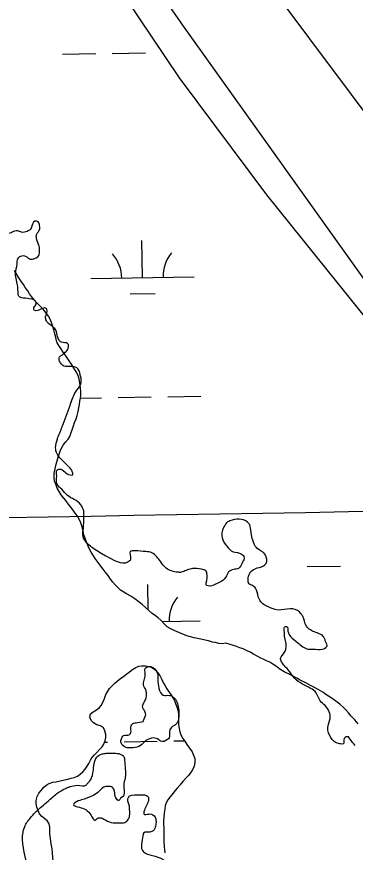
# Model space of a CAD drawing. Extents: x 3892998 to 3931244, y 278583 to 304547.
# Drawn here: x 3907135 to 3907463, y 289921 to 290729 of the extents above; entities that cross this region are included whole.
import ezdxf

# ---------------------------------------------------------------- set-up
doc = ezdxf.new("R2010")
doc.units = 0
for name, color, linetype in [('V-GRID-MAJR', 7, 'Continuous'), ('V-LEVE-TOET', 7, 'Continuous'), ('V-RIVR-EDGE', 7, 'Continuous'), ('V-WETL-SWMP', 7, 'Continuous')]:
    doc.layers.add(name, color=color, linetype=linetype)

msp = doc.modelspace()

# ---------------------------------------------------------------- linework, layer by layer
at = {"layer": 'V-GRID-MAJR'}
msp.add_spline([(3897162.87, 290075.22), (3902475.55, 290165.25), (3907788.21, 290256.05), (3913100.86, 290347.62), (3918413.49, 290439.97), (3923726.11, 290533.09), (3929038.72, 290626.99)], degree=3, dxfattribs=at)
at = {"layer": 'V-LEVE-TOET'}
for points in [[(3903911.56, 295725.73), (3904198.09, 295270.63), (3904491.33, 294807.15), (3904587.73, 294677.42), (3904907.42, 294231.29), (3905132.3, 293925.84), (3905368.98, 293591.3), (3905590.98, 293279.04), (3905747.45, 293058.79), (3905954.85, 292772.93), (3906290.48, 292299), (3906464.24, 292049.54), (3906695.5, 291719.23), (3907051.32, 291222.9), (3907378.93, 290760.11), (3907498.12, 290601.07), (3907682.59, 290337.66), (3907857.73, 290088.18), (3907932.44, 289974), (3908050.01, 289802.62)], [(3907938.29, 289805.33), (3907683.14, 290178.72), (3907296.6, 290719.64), (3906886.29, 291310.51), (3906523.72, 291812.47), (3906225.55, 292234.81), (3905918.2, 292679.33), (3905648.09, 293061.26), (3905335.32, 293510.01), (3905010.27, 293963.12), (3904697.31, 294402.25), (3904331.96, 294902.89), (3904294.52, 294955.86), (3904205.46, 295108.81), (3903991.22, 295466.27), (3903853.44, 295662.1)]]:
    msp.add_lwpolyline(points, dxfattribs=at)
at = {"layer": 'V-RIVR-EDGE'}
for points in [[(3907210.94, 290213.63), (3907202.43, 290220.76), (3907199.95, 290224.67), (3907199.98, 290237.46), (3907200, 290243.5), (3907200.02, 290250.96), (3907197.19, 290257), (3907190.81, 290261.99), (3907184.42, 290265.92), (3907178.76, 290271.97), (3907175.57, 290274.82), (3907173.8, 290279.08), (3907173.82, 290286.54), (3907173.83, 290289.74), (3907176.67, 290291.51), (3907181.64, 290288.66), (3907186.96, 290285.8), (3907189.45, 290285.79), (3907189.45, 290287.57), (3907183.08, 290296.11), (3907179.89, 290299.32), (3907174.22, 290306.08), (3907172.82, 290312.12), (3907174.61, 290320.64), (3907179.26, 290332.35), (3907186.77, 290352.94), (3907192.13, 290365.71), (3907197.12, 290373.51), (3907197.49, 290379.2), (3907196.44, 290383.11), (3907195.73, 290386.3), (3907189.71, 290390.58), (3907180.83, 290390.96), (3907177.64, 290394.16), (3907176.22, 290397.36), (3907176.59, 290399.85), (3907179.43, 290401.97), (3907182.99, 290405.16), (3907185.13, 290408.35), (3907184.79, 290412.62), (3907178.4, 290414.05), (3907175.92, 290416.55), (3907174.51, 290420.81), (3907172.04, 290427.21), (3907168.49, 290430.06), (3907163.88, 290434.69), (3907163.18, 290438.6), (3907164.26, 290442.15), (3907163.91, 290446.41), (3907162.14, 290447.13), (3907153.61, 290444.31), (3907152.19, 290445.02), (3907151.84, 290447.51), (3907153.98, 290451.06), (3907152.57, 290454.61), (3907149.73, 290455.68), (3907141.56, 290456.77), (3907137.3, 290458.56), (3907136.6, 290461.4), (3907136.26, 290467.79), (3907134.16, 290480.23), (3907135.6, 290489.82), (3907136.33, 290494.79), (3907139.17, 290497.27), (3907143.79, 290497.26), (3907148.4, 290494.41), (3907150.53, 290494.4), (3907156.58, 290497.94), (3907157.3, 290502.2), (3907156.96, 290506.82), (3907154.49, 290513.93), (3907154.5, 290518.19), (3907157.35, 290522.8), (3907157.36, 290526.71), (3907155.95, 290530.26), (3907152.76, 290530.98), (3907149.19, 290524.24), (3907145.27, 290521.05), (3907139.94, 290520.36), (3907136.04, 290521.79), (3907133.2, 290521.44), (3907128.57, 290519.32), (3907123.25, 290520.75), (3907117.93, 290525.38), (3907113.33, 290532.5), (3907111.56, 290535.7), (3907108.73, 290538.19), (3907104.47, 290538.2), (3907098.42, 290533.96), (3907096.99, 290533.61), (3907087.05, 290536.12), (3907079.6, 290539.69), (3907075.34, 290539.7), (3907068.94, 290536.87), (3907055.41, 290524.12), (3907050.78, 290519.51), (3907047.56, 290510.64), (3907044.34, 290501.41), (3907043.25, 290489.34), (3907038.95, 290475.85), (3907031.82, 290464.5), (3907027.9, 290459.54), (3907027.18, 290457.05), (3907035.33, 290448.51), (3907037.8, 290441.4), (3907037.79, 290435.36), (3907037.06, 290430.39), (3907033.51, 290428.62), (3907027.12, 290430.06), (3907022.16, 290434.69), (3907019.32, 290438.96), (3907015.77, 290438.61), (3907012.92, 290436.13), (3907005.44, 290427.27), (3907000.46, 290423.37), (3906993.35, 290421.97), (3906990.51, 290420.56), (3906989.79, 290417.72), (3906989.43, 290414.17), (3906990.83, 290406.7), (3906990.81, 290400.31), (3906987.25, 290396.41), (3906987.6, 290392.86), (3906991.5, 290392.14), (3906993.28, 290391.07), (3906996.8, 290380.4), (3906996.41, 290366.55), (3906993.9, 290356.61), (3906992.12, 290354.84), (3906988.92, 290354.14), (3906986.43, 290350.59), (3906986.06, 290347.04), (3906988.17, 290338.51), (3906986.01, 290324.66)], [(3907462.67, 290024.39), (3907457.36, 290030.8), (3907455.94, 290032.58), (3907452.03, 290031.17), (3907450.95, 290025.84), (3907448.46, 290025.85), (3907446.33, 290026.21), (3907438.89, 290031.91), (3907436.07, 290041.51), (3907438.22, 290050.39), (3907437.53, 290056.78), (3907433.64, 290062.83), (3907428.67, 290067.46), (3907424.79, 290075.28), (3907419.47, 290079.56), (3907411.66, 290083.49), (3907403.86, 290089.54), (3907397.84, 290097.37), (3907393.24, 290102.36), (3907390.41, 290108.4), (3907394.33, 290114.43), (3907395.77, 290119.4), (3907395.78, 290122.6), (3907394.37, 290128.29), (3907394.03, 290135.75), (3907394.75, 290139.3), (3907396.17, 290139.29), (3907397.58, 290134.67), (3907400.06, 290129.69), (3907407.15, 290123.64), (3907417.08, 290117.57), (3907421.69, 290117.56), (3907431.28, 290117.54), (3907435.56, 290121.08), (3907434.5, 290123.57), (3907432.38, 290128.9), (3907428.83, 290131.75), (3907424.58, 290133.54), (3907415.35, 290139.6), (3907411.83, 290149.2), (3907410.06, 290151.69), (3907406.87, 290154.9), (3907396.92, 290155.99), (3907385.2, 290155.66), (3907381.3, 290157.09), (3907371.37, 290163.15), (3907368.89, 290168.13), (3907366.07, 290176.31), (3907362.53, 290179.16), (3907359.69, 290180.59), (3907358.99, 290184.5), (3907360.78, 290190.89), (3907365.76, 290195.14), (3907373.94, 290197.96), (3907376.79, 290201.15), (3907376.8, 290205.41), (3907375.39, 290208.96), (3907367.59, 290215.02), (3907364.76, 290219.29), (3907362.64, 290226.05), (3907361.24, 290234.57), (3907360.54, 290237.42), (3907358.41, 290240.27), (3907341.37, 290241.37), (3907339.23, 290240.31), (3907335.67, 290235.7), (3907333.88, 290231.09), (3907333.87, 290225.41), (3907338.46, 290216.87), (3907344.49, 290211.53), (3907352.65, 290209.38), (3907355.13, 290205.82), (3907353.7, 290201.56), (3907349.78, 290195.53), (3907344.8, 290194.48), (3907340.18, 290192), (3907335.9, 290184.91), (3907329.14, 290181.02), (3907320.25, 290178.55), (3907318.48, 290179.62), (3907318.49, 290181.4), (3907319.22, 290190.99), (3907318.51, 290192.77), (3907316.03, 290194.19), (3907298.98, 290193.52), (3907294.36, 290191.76), (3907290.8, 290191.77), (3907279.8, 290195.7), (3907274.49, 290201.75), (3907270.59, 290206.74), (3907265.99, 290210.66), (3907259.95, 290211.74), (3907249.3, 290212.47), (3907245.03, 290211.77), (3907245.37, 290204.31), (3907241.81, 290201.13), (3907239.32, 290200.42), (3907231.87, 290202.22), (3907223, 290206.5), (3907210.94, 290213.63)], [(3907257.41, 290047.64), (3907259.57, 290056.51), (3907258.51, 290058.29), (3907257.09, 290061.13), (3907257.1, 290063.27), (3907258.88, 290066.81), (3907260.68, 290074.27), (3907259.98, 290078.18), (3907257.86, 290082.8), (3907257.86, 290084.93), (3907259.29, 290089.9), (3907259.31, 290095.23), (3907260.03, 290099.49), (3907262.16, 290100.55), (3907267.49, 290099.47), (3907271.38, 290093.78), (3907271.72, 290088.09), (3907272.77, 290079.57), (3907277.01, 290072.81), (3907283.05, 290072.79), (3907287.66, 290070.29), (3907291.9, 290058.56), (3907291.88, 290051.81), (3907290.8, 290046.84), (3907288.66, 290044.36), (3907284.75, 290041.53), (3907283.32, 290039.4), (3907282.59, 290031.59), (3907281.17, 290030.17), (3907274.42, 290028.41), (3907272.64, 290029.84), (3907267.32, 290031.63), (3907260.21, 290029.16)], [(3907260.21, 290029.16), (3907254.87, 290024.2), (3907247.76, 290022.08), (3907237.46, 290024.6), (3907236.05, 290027.8), (3907236.41, 290030.64), (3907238.55, 290033.83), (3907243.88, 290034.53), (3907245.31, 290035.94), (3907245.67, 290040.56), (3907246.04, 290043.4), (3907248.17, 290045.88), (3907250.66, 290046.23), (3907257.41, 290047.64)], [(3907194.03, 289985.99), (3907202.56, 289986.32), (3907204.7, 289988.8), (3907206.48, 289990.93), (3907209.34, 290000.51), (3907210.79, 290009.03), (3907212.57, 290012.94), (3907217.91, 290016.12), (3907221.82, 290016.82), (3907228.21, 290016.8), (3907233.89, 290016.44), (3907238.86, 290013.58), (3907239.56, 290009.67), (3907240.25, 290002.21), (3907239.51, 289990.14), (3907238.79, 289986.94), (3907237.34, 289974.51), (3907235.56, 289973.45), (3907234.14, 289971.32), (3907230.95, 289973.82), (3907229.9, 289980.21), (3907227.77, 289983.77), (3907223.16, 289984.85), (3907219.6, 289984.15), (3907213.55, 289978.83), (3907207.86, 289975.3), (3907197.91, 289971.77), (3907191.51, 289968.94), (3907190.08, 289967.17), (3907193.98, 289965.03), (3907200.37, 289963.24), (3907206.04, 289958.6), (3907208.52, 289954.34), (3907211.36, 289952.2), (3907212.42, 289953.26), (3907213.85, 289954.32), (3907217.75, 289953.96), (3907224.85, 289950.39), (3907232.31, 289949.66), (3907236.92, 289949.65), (3907239.77, 289950), (3907242.97, 289952.83), (3907244.4, 289956.38), (3907244.42, 289962.42), (3907244.07, 289966.68), (3907242.66, 289970.59), (3907242.66, 289972.72), (3907244.09, 289975.21), (3907254.75, 289976.6), (3907258.66, 289976.59), (3907262.21, 289974.81), (3907262.55, 289970.9), (3907258.26, 289960.25), (3907258.26, 289958.12), (3907262.88, 289958.11), (3907265.72, 289958.1), (3907269.61, 289953.47), (3907269.96, 289949.92), (3907269.24, 289945.31), (3907266.03, 289941.05), (3907257.86, 289939.65), (3907257.14, 289937.17), (3907256.05, 289929), (3907256.04, 289924.74), (3907271.65, 289916.53), (3907279.81, 289910.47), (3907279.8, 289908.34), (3907278.73, 289905.85), (3907272.34, 289906.58), (3907263.46, 289909.09), (3907259.56, 289908.74), (3907259.19, 289905.19), (3907264.85, 289892.75), (3907268.03, 289887.41), (3907270.14, 289878.17), (3907271.53, 289865.38), (3907278.24, 289851.51), (3907289.56, 289830.17), (3907294.16, 289823.05), (3907304.44, 289815.57), (3907313.29, 289805.24), (3907319.3, 289792.09), (3907324.24, 289780.71), (3907329.9, 289770.04), (3907336.63, 289762.92), (3907343, 289754.02), (3907344.41, 289749.4), (3907344.4, 289743.72), (3907347.23, 289737.67), (3907355.38, 289730.19), (3907360.68, 289720.59), (3907367.75, 289707.78), (3907373.42, 289701.73), (3907386.2, 289697.43), (3907393.64, 289688.89), (3907405.32, 289672.17), (3907415.22, 289652.96), (3907424.06, 289638.38), (3907431.5, 289629.12), (3907442.49, 289619.86), (3907448.87, 289614.16), (3907449.92, 289610.25), (3907450.27, 289607.05), (3907449.91, 289604.92), (3907442.82, 289612.4), (3907435.37, 289616.68), (3907426.84, 289613.86), (3907415.11, 289609.27), (3907413.33, 289609.63), (3907406.96, 289617.11), (3907398.81, 289624.94), (3907395.27, 289630.63), (3907393.51, 289638.45), (3907390.69, 289645.92), (3907387.5, 289650.19), (3907379.71, 289660.15), (3907373.34, 289666.56), (3907368.02, 289670.13), (3907363.75, 289670.49), (3907358.07, 289669.44), (3907353.44, 289665.19), (3907348.82, 289664.85), (3907343.85, 289666.99), (3907339.95, 289670.2), (3907338.54, 289674.11), (3907333.95, 289683.71), (3907331.48, 289691.53), (3907327.94, 289695.8), (3907321.56, 289700.79), (3907305.61, 289713.97), (3907301, 289717.89), (3907298.17, 289724.65), (3907293.92, 289729.63), (3907284.71, 289737.82), (3907273.73, 289748.86), (3907258.13, 289762.76), (3907256.37, 289767.38), (3907256.38, 289773.77), (3907256.4, 289780.52), (3907254.63, 289785.14), (3907248.97, 289794.75), (3907237.32, 289820.35), (3907222.46, 289847.03), (3907213.27, 289864.81), (3907205.48, 289873.71), (3907195.89, 289875.51), (3907185.59, 289875.18), (3907179.19, 289872.71), (3907173.86, 289872.72), (3907168.18, 289874.51), (3907163.57, 289878.43), (3907156.14, 289887.69), (3907149.42, 289899.78), (3907144.13, 289914), (3907141.67, 289925.73), (3907140.99, 289938.52), (3907143.5, 289947.04), (3907149.56, 289955.55), (3907159.53, 289965.47), (3907165.58, 289970.43), (3907174.12, 289977.87), (3907182.3, 289982.82)], [(3907182.3, 289982.82), (3907186.57, 289984.58), (3907194.03, 289985.99)]]:
    msp.add_spline(points, degree=3, dxfattribs=at)
at = {"layer": 'V-WETL-SWMP'}
for p, q in [((3907127.34, 290914.45), (3907292.29, 290669.71)), ((3907227.62, 290693.21), (3907259.62, 290693.76)), ((3907275.61, 290694.04), (3907275.88, 290694.05)), ((3907179.63, 290692.38), (3907211.62, 290692.93)), ((3907292.29, 290669.71), (3907376.88, 290556.41)), ((3907376.88, 290556.41), (3907580.42, 290303.16)), ((3907256.78, 290476.44), (3907256.16, 290512.43)), ((3907135.22, 290479.55), (3907133.23, 290483.2)), ((3907137.39, 290476.33), (3907135.22, 290479.55)), ((3907139.31, 290473.46), (3907137.39, 290476.33)), ((3907206.79, 290475.57), (3907306.78, 290477.31)), ((3907141.73, 290469.8), (3907139.31, 290473.46)), ((3907143.56, 290467.02), (3907141.73, 290469.8)), ((3907145.9, 290463.62), (3907143.56, 290467.02)), ((3907147.65, 290460.92), (3907145.9, 290463.62)), ((3907149.58, 290458.39), (3907147.65, 290460.92)), ((3907245.05, 290460.8), (3907269.05, 290461.22)), ((3907152.51, 290454.73), (3907149.58, 290458.39)), ((3907154.78, 290452.19), (3907152.51, 290454.73)), ((3907157.47, 290449.22), (3907154.78, 290452.19)), ((3907160.67, 290445.98), (3907157.47, 290449.22)), ((3907163.1, 290443.01), (3907160.67, 290445.98)), ((3907165.95, 290439.17), (3907163.1, 290443.01)), ((3907167.52, 290436.31), (3907165.95, 290439.17)), ((3907168.83, 290433.19), (3907167.52, 290436.31)), ((3907169.98, 290430.25), (3907168.83, 290433.19)), ((3907171.18, 290426.01), (3907169.98, 290430.25)), ((3907172.22, 290422.13), (3907171.18, 290426.01)), ((3907173.1, 290418.76), (3907172.22, 290422.13)), ((3907173.81, 290415.48), (3907173.1, 290418.76)), ((3907174.24, 290413.6), (3907173.81, 290415.48)), ((3907180.07, 290404.47), (3907174.24, 290413.6)), ((3907182.08, 290401.77), (3907180.07, 290404.47)), ((3907184.09, 290399.07), (3907182.08, 290401.77)), ((3907186.09, 290396.19), (3907184.09, 290399.07)), ((3907188.17, 290392.81), (3907186.09, 290396.19)), ((3907190.58, 290388.98), (3907188.17, 290392.81)), ((3907192.91, 290385.16), (3907190.58, 290388.98)), ((3907194.56, 290381.69), (3907192.91, 290385.16)), ((3907195.53, 290378.58), (3907194.56, 290381.69)), ((3907196.39, 290374.62), (3907195.53, 290378.58)), ((3907196.9, 290369.97), (3907196.39, 290374.62)), ((3907196.88, 290360.1), (3907197.2, 290363.27)), ((3907197.1, 290366.7), (3907196.9, 290369.97)), ((3907197.2, 290363.27), (3907197.1, 290366.7)), ((3907195.99, 290353.93), (3907196.39, 290357.02)), ((3907196.39, 290357.02), (3907196.88, 290360.1)), ((3907196.86, 290359.95), (3907217.38, 290360.31)), ((3907233.38, 290360.59), (3907265.37, 290361.14)), ((3907281.37, 290361.42), (3907313.37, 290361.97)), ((3907193.63, 290343.34), (3907194.65, 290347.09)), ((3907194.65, 290347.09), (3907195.32, 290350.69)), ((3907195.32, 290350.69), (3907195.99, 290353.93)), ((3907191.18, 290336.35), (3907192.62, 290340.09)), ((3907192.62, 290340.09), (3907193.63, 290343.34)), ((3907187.98, 290326.71), (3907189.08, 290330.21)), ((3907189.08, 290330.21), (3907190, 290333.11)), ((3907190, 290333.11), (3907191.18, 290336.35)), ((3907184.94, 290320.33), (3907186.53, 290323.04)), ((3907186.53, 290323.04), (3907187.98, 290326.71)), ((3907178.58, 290311.7), (3907180.27, 290314.5)), ((3907180.27, 290314.5), (3907182.56, 290317.54)), ((3907182.56, 290317.54), (3907184.94, 290320.33)), ((3907175.24, 290303.01), (3907176.15, 290305.91)), ((3907176.15, 290305.91), (3907177.33, 290308.8)), ((3907177.33, 290308.8), (3907178.58, 290311.7)), ((3907173.19, 290294.98), (3907173.95, 290298.48)), ((3907173.95, 290298.48), (3907175.24, 290303.01)), ((3907171.5, 290287.54), (3907172.35, 290291.56)), ((3907172.35, 290291.56), (3907173.19, 290294.98)), ((3907171.41, 290283.34), (3907171.5, 290287.54)), ((3907171.86, 290279.9), (3907171.41, 290283.34)), ((3907172.92, 290276.87), (3907171.86, 290279.9)), ((3907174.39, 290273.06), (3907172.92, 290276.87)), ((3907176.13, 290269.85), (3907174.39, 290273.06)), ((3907178.29, 290266.55), (3907176.13, 290269.85)), ((3907180.55, 290263.59), (3907178.29, 290266.55)), ((3907182.74, 290261.05), (3907180.55, 290263.59)), ((3907185.08, 290257.92), (3907182.74, 290261.05)), ((3907187.59, 290254.52), (3907185.08, 290257.92)), ((3907189.68, 290251.82), (3907187.59, 290254.52)), ((3907191.85, 290248.77), (3907189.68, 290251.82)), ((3907193.86, 290245.98), (3907191.85, 290248.77)), ((3907195.69, 290243.11), (3907193.86, 290245.98)), ((3907197.08, 290239.65), (3907195.69, 290243.11)), ((3907198.46, 290235.5), (3907197.08, 290239.65)), ((3907199.49, 290231.11), (3907198.46, 290235.5)), ((3907200.28, 290228), (3907199.49, 290231.11)), ((3907201.42, 290224.63), (3907200.28, 290228)), ((3907202.72, 290220.91), (3907201.42, 290224.63)), ((3907204.27, 290217.1), (3907202.72, 290220.91)), ((3907205.67, 290213.9), (3907204.27, 290217.1)), ((3907207.25, 290211.04), (3907205.67, 290213.9)), ((3907209.33, 290207.73), (3907207.25, 290211.04)), ((3907211.16, 290205.04), (3907209.33, 290207.73)), ((3907214, 290201.2), (3907211.16, 290205.04)), ((3907215.76, 290198.76), (3907214, 290201.2)), ((3907218.85, 290194.67), (3907215.76, 290198.76)), ((3907221.79, 290190.92), (3907218.85, 290194.67)), ((3907416.23, 290197.22), (3907448.23, 290197.78)), ((3907223.54, 290188.48), (3907221.79, 290190.92)), ((3907226.04, 290184.91), (3907223.54, 290188.48)), ((3907228.05, 290182.12), (3907226.04, 290184.91)), ((3907230.66, 290179.33), (3907228.05, 290182.12)), ((3907232.93, 290177.14), (3907230.66, 290179.33)), ((3907235.71, 290174.59), (3907232.93, 290177.14)), ((3907262.34, 290155.36), (3907261.92, 290179.81)), ((3907238.67, 290172.39), (3907235.71, 290174.59)), ((3907241.31, 290170.88), (3907238.67, 290172.39)), ((3907245.47, 290168.65), (3907241.31, 290170.88)), ((3907249.45, 290166.08), (3907245.47, 290168.65)), ((3907253.51, 290162.99), (3907249.45, 290166.08)), ((3907256.55, 290160.44), (3907253.51, 290162.99)), ((3907259.67, 290157.64), (3907256.55, 290160.44)), ((3907262.97, 290154.82), (3907259.67, 290157.64)), ((3907266.34, 290152.01), (3907262.97, 290154.82)), ((3907269.39, 290149.55), (3907266.34, 290152.01)), ((3907271.92, 290147.61), (3907269.39, 290149.55)), ((3907274.79, 290144.98), (3907271.92, 290147.61)), ((3907278.16, 290141.73), (3907274.79, 290144.98)), ((3907275.76, 290144.04), (3907312.54, 290144.68)), ((3907280.86, 290139.1), (3907278.16, 290141.73)), ((3907283.57, 290137.33), (3907280.86, 290139.1)), ((3907287.65, 290135.45), (3907283.57, 290137.33)), ((3907292.07, 290133.39), (3907287.65, 290135.45)), ((3907295.91, 290131.94), (3907292.07, 290133.39)), ((3907299.83, 290130.4), (3907295.91, 290131.94)), ((3907303.24, 290129.22), (3907299.83, 290130.4)), ((3907306.82, 290128.29), (3907303.24, 290129.22)), ((3907309.99, 290127.63), (3907306.82, 290128.29)), ((3907313.16, 290127.22), (3907309.99, 290127.63)), ((3907317.6, 290126.27), (3907313.16, 290127.22)), ((3907320.85, 290125.35), (3907317.6, 290126.27)), ((3907324.43, 290124.25), (3907320.85, 290125.35)), ((3907327.6, 290123.76), (3907324.43, 290124.25)), ((3907330.76, 290123.01), (3907327.6, 290123.76)), ((3907333.93, 290122.6), (3907330.76, 290123.01)), ((3907337.54, 290123.22), (3907333.93, 290122.6)), ((3907341.81, 290122.02), (3907337.54, 290123.22)), ((3907344.97, 290120.93), (3907341.81, 290122.02)), ((3907347.86, 290119.84), (3907344.97, 290120.93)), ((3907351.02, 290118.75), (3907347.86, 290119.84)), ((3907354.09, 290117.66), (3907351.02, 290118.75)), ((3907358.17, 290115.95), (3907354.09, 290117.66)), ((3907361.66, 290114.16), (3907358.17, 290115.95)), ((3907364.37, 290112.56), (3907361.66, 290114.16)), ((3907367.85, 290110.52), (3907364.37, 290112.56)), ((3907371.25, 290108.73), (3907367.85, 290110.52)), ((3907374.15, 290107.47), (3907371.25, 290108.73)), ((3907376.95, 290106.13), (3907374.15, 290107.47)), ((3907380.02, 290104.7), (3907376.95, 290106.13)), ((3907382.98, 290102.92), (3907380.02, 290104.7)), ((3907386.46, 290100.54), (3907382.98, 290102.92)), ((3907389.67, 290098.07), (3907386.46, 290100.54)), ((3907394, 290095.41), (3907389.67, 290098.07)), ((3907399.95, 290092.54), (3907394, 290095.41)), ((3907405.98, 290089.25), (3907399.95, 290092.54)), ((3907409.38, 290087.46), (3907405.98, 290089.25)), ((3907414.73, 290084.78), (3907409.38, 290087.46)), ((3907419.24, 290082.46), (3907414.73, 290084.78)), ((3907422.64, 290080.68), (3907419.24, 290082.46)), ((3907426.8, 290078.54), (3907422.64, 290080.68)), ((3907431.29, 290075.7), (3907426.8, 290078.54)), ((3907434.17, 290073.75), (3907431.29, 290075.7)), ((3907439.34, 290070.3), (3907434.17, 290073.75)), ((3907444, 290067.04), (3907439.34, 290070.3)), ((3907447.63, 290064.13), (3907444, 290067.04)), ((3907451.18, 290060.89), (3907447.63, 290064.13)), ((3907453.36, 290058.7), (3907451.18, 290060.89)), ((3907456.06, 290055.9), (3907453.36, 290058.7)), ((3907458.82, 290052.58), (3907456.06, 290055.9)), ((3907462.19, 290049.08), (3907458.82, 290052.58)), ((3907465.38, 290045.32), (3907462.19, 290049.08)), ((3907220.25, 290027.63), (3907223.14, 290027.68)), ((3907239.14, 290027.96), (3907271.13, 290028.51)), ((3907287.13, 290028.79), (3907297.33, 290028.97))]:
    msp.add_line(p, q, dxfattribs=at)
for points in [[(3907170.42, 289912.22), (3907169.37, 289924.35), (3907168.75, 289927.62), (3907168.22, 289931.16), (3907167.77, 289934.77), (3907167.42, 289938.38), (3907167.31, 289941.99), (3907167.12, 289945.43), (3907166.67, 289948.53), (3907164.92, 289951.31), (3907162.3, 289953.51), (3907159.6, 289955.8), (3907157.42, 289958.42), (3907155.85, 289961.37), (3907154.8, 289964.74), (3907154.08, 289967.84), (3907153.98, 289971.28), (3907155.08, 289974.95), (3907156.7, 289978.27), (3907158.89, 289980.89), (3907161.01, 289983.59), (3907163.63, 289985.86), (3907166.58, 289987.52), (3907170.3, 289988.73), (3907173.49, 289989.35), (3907177.37, 289990.22), (3907181.59, 289991.09), (3907184.78, 289991.79), (3907187.98, 289992.59), (3907190.91, 289993.48), (3907193.94, 289994.62), (3907196.73, 289996.62), (3907199.26, 289998.81), (3907201.38, 290001.51), (3907203.23, 290004.31), (3907204.83, 290007.03), (3907206.52, 290010), (3907208.3, 290012.88), (3907210.4, 290015.16), (3907212.69, 290017.69), (3907215.4, 290020.39), (3907217.77, 290023.09), (3907219.46, 290025.63), (3907220.81, 290029.04), (3907221.3, 290032.03), (3907221.27, 290035.04), (3907220.56, 290038.4), (3907219.17, 290041.52), (3907216.28, 290043.21), (3907212.61, 290044.4), (3907209.55, 290046.09), (3907207.11, 290048.46), (3907205.89, 290051.66), (3907206.64, 290054.91), (3907209.16, 290056.74), (3907212.47, 290058.74), (3907214.91, 290060.67), (3907217.37, 290063.45), (3907218.72, 290066.69), (3907219.98, 290069.76), (3907221.52, 290073.59), (3907222.95, 290076.31), (3907225.07, 290079.36), (3907227.79, 290082.4), (3907229.98, 290084.67), (3907232.69, 290086.93), (3907235.47, 290088.94), (3907238.78, 290091.28), (3907241.75, 290093.63), (3907244.19, 290095.47), (3907247.24, 290097.73), (3907250.37, 290099.72), (3907253.31, 290100.87), (3907256.32, 290101.15), (3907259.93, 290101.25), (3907263.35, 290100.67), (3907266.59, 290099.4), (3907269.05, 290097.55), (3907271.23, 290095.02), (3907273.49, 290092.05), (3907275.23, 290088.67), (3907277.29, 290084.68), (3907278.78, 290081.9), (3907280.44, 290079.04), (3907282.28, 290076.25), (3907284.2, 290073.55), (3907286.2, 290070.42), (3907287.69, 290067.65), (3907288.92, 290064.79), (3907290.06, 290061.67), (3907291.03, 290058.56), (3907291.57, 290055.38), (3907291.76, 290051.94), (3907291.6, 290048.25), (3907291.61, 290044.38), (3907292.31, 290040.85), (3907293.02, 290037.57), (3907294.08, 290034.63), (3907295.9, 290031.08), (3907297.73, 290028.38), (3907299.82, 290025.42)], [(3907299.82, 290025.42), (3907302.41, 290021.59), (3907304.75, 290018.19), (3907306.32, 290015.07), (3907307.37, 290011.79), (3907307.46, 290008.01), (3907306.79, 290004.5), (3907305.71, 290001.6), (3907303.85, 289998.8), (3907301.21, 289995.42), (3907298.66, 289992.64), (3907295.77, 289989.52), (3907292.87, 289986.14), (3907290.4, 289983.1), (3907288.38, 289980.73), (3907286.26, 289977.94), (3907283.62, 289974.73), (3907281.42, 289971.68), (3907279.91, 289969.05), (3907278.81, 289965.9), (3907278.41, 289962.64), (3907277.91, 289959.04), (3907277.58, 289955.45), (3907277.32, 289950.98), (3907277.26, 289947.98), (3907277.37, 289944.97), (3907277.56, 289941.71), (3907277.5, 289938.53), (3907277.52, 289934.92), (3907277.53, 289931.32), (3907277.7, 289926.76), (3907278.06, 289923.58), (3907278.6, 289920.56)]]:
    msp.add_lwpolyline(points, dxfattribs=at)
for centre, start, end in [((3907201.54, 290475.96), 0.21988, 41.76354), ((3907312.01, 290477.87), 140.21988, 181.76354), ((3907317.77, 290145.25), 140.21988, 181.76354)]:
    msp.add_arc(centre, 35.25, start, end, dxfattribs=at)

doc.saveas('drawing.dxf')
